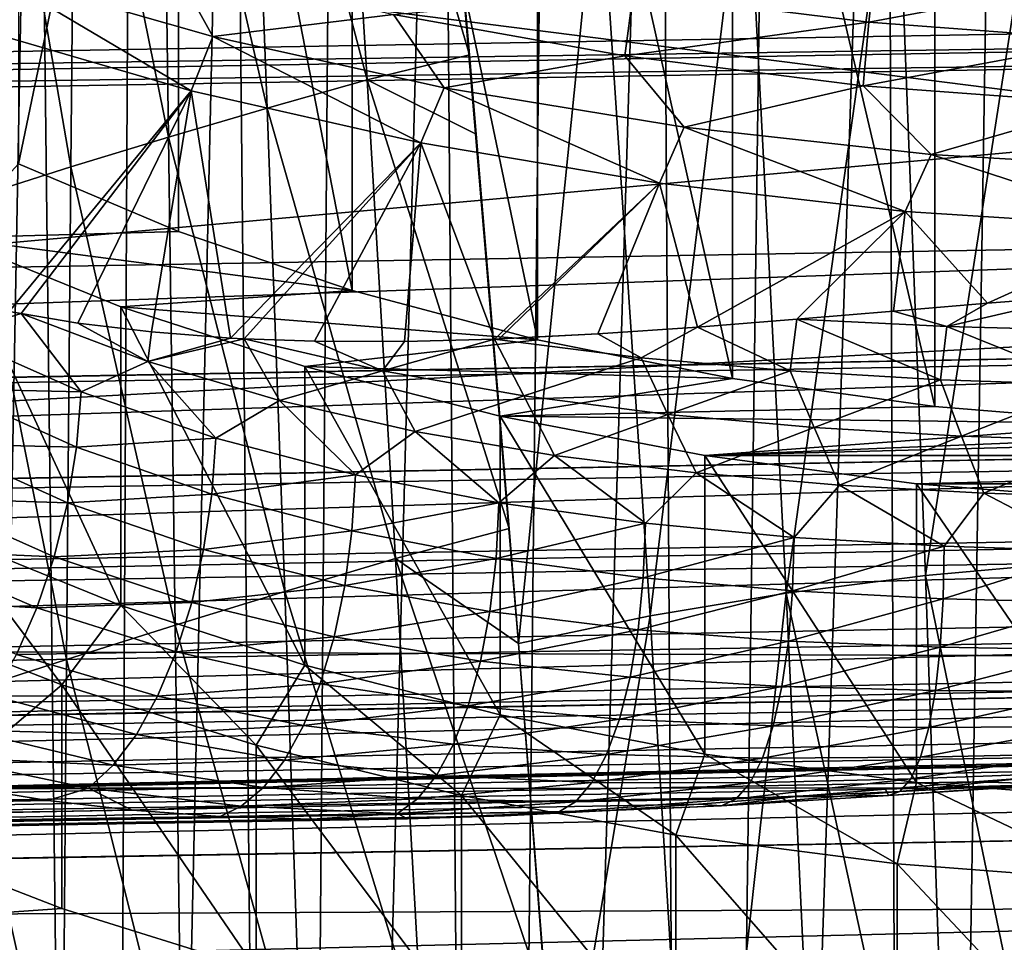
# Model space of a CAD drawing. Header units: metres. Extents: x -109 to 109, y -78 to 121.
# Tile 1006 of 1056: x 68.77 to 74.48, y -16.92 to -11.56. Entities that reach past the tile are written whole.
import ezdxf

# ---------------------------------------------------------------- set-up
doc = ezdxf.new("R2010")
doc.units = ezdxf.units.M
doc.layers.add('solid_508554_SW0001', color=7, linetype='CONTINUOUS')

msp = doc.modelspace()

# ---------------------------------------------------------------- linework, layer by layer
at = {"layer": 'solid_508554_SW0001'}
for points in [[(81.14859, -11.530108, -20.201883), (43.466999, -12.188044, -21.341459), (43.45417, -4.713041, -25.232952)], [(73.935181, -38.94323, 36.41711), (74.466881, -5.786892, 18.163504), (75.141487, -5.742486, 18.240417)], [(75.210526, -38.842232, 36.592045), (73.935181, -38.94323, 36.41711), (75.141487, -5.742486, 18.240417)], [(73.935181, -38.94323, 36.41711), (73.797852, -5.848891, 18.056118), (74.466881, -5.786892, 18.163504)], [(72.687935, -39.110329, 36.127686), (73.13623, -5.928312, 17.918556), (73.797852, -5.848891, 18.056118)], [(73.935181, -38.94323, 36.41711), (72.687935, -39.110329, 36.127686), (73.797852, -5.848891, 18.056118)], [(72.687935, -39.110329, 36.127686), (72.483826, -6.024938, 17.751198), (73.13623, -5.928312, 17.918556)], [(71.482452, -39.341702, 35.72694), (71.84243, -6.138503, 17.554497), (72.483826, -6.024938, 17.751198)], [(72.687935, -39.110329, 36.127686), (71.482452, -39.341702, 35.72694), (72.483826, -6.024938, 17.751198)], [(71.482452, -39.341702, 35.72694), (71.213799, -6.268696, 17.328995), (71.84243, -6.138503, 17.554497)], [(70.331947, -39.634808, 35.219269), (70.599655, -6.415161, 17.07531), (71.213799, -6.268696, 17.328995)], [(71.482452, -39.341702, 35.72694), (70.331947, -39.634808, 35.219269), (71.213799, -6.268696, 17.328995)], [(70.331947, -39.634808, 35.219269), (70.001694, -6.577496, 16.794138), (70.599655, -6.415161, 17.07531)], [(69.249023, -39.986439, 34.610226), (69.421532, -6.755256, 16.486248), (70.001694, -6.577496, 16.794138)], [(70.331947, -39.634808, 35.219269), (69.249023, -39.986439, 34.610226), (70.001694, -6.577496, 16.794138)], [(69.249023, -39.986439, 34.610226), (68.860779, -6.947954, 16.152485), (69.421532, -6.755256, 16.486248)], [(68.245537, -40.392738, 33.906487), (68.320961, -7.155062, 15.793764), (68.860779, -6.947954, 16.152485)], [(69.249023, -39.986439, 34.610226), (68.245537, -40.392738, 33.906487), (68.860779, -6.947954, 16.152485)], [(81.136711, -7.353207, -19.047707), (43.359283, -8.012815, -20.190182), (80.913338, -12.784966, -15.662599)], [(68.763382, -12.39757, -2.273221), (69.691734, -7.942103, -5.756125), (68.763329, -7.547801, -5.073175)], [(68.763382, -12.39757, -2.273221), (69.69178, -12.791862, -2.956156), (69.691734, -7.942103, -5.756125)], [(70.699982, -13.133654, -3.548155), (70.699959, -8.283905, -6.348145), (69.691734, -7.942103, -5.756125)], [(69.69178, -12.791862, -2.956156), (70.699982, -13.133654, -3.548155), (69.691734, -7.942103, -5.756125)], [(80.913338, -12.784966, -15.662599), (43.359283, -8.012815, -20.190182), (43.351486, -13.440811, -16.798553)], [(71.776176, -13.418939, -4.042284), (71.776192, -8.5692, -6.84229), (70.699959, -8.283905, -6.348145)], [(70.699982, -13.133654, -3.548155), (71.776176, -13.418939, -4.042284), (70.699959, -8.283905, -6.348145)], [(71.776176, -13.418939, -4.042284), (72.907768, -13.644377, -4.432755), (71.776192, -8.5692, -6.84229)], [(72.907768, -13.644377, -4.432755), (72.907806, -8.794642, -7.232767), (71.776192, -8.5692, -6.84229)], [(72.907768, -13.644377, -4.432755), (74.08149, -13.807324, -4.714987), (72.907806, -8.794642, -7.232767)], [(74.08149, -13.807324, -4.714987), (74.081543, -8.957588, -7.514997), (72.907806, -8.794642, -7.232767)], [(74.08149, -13.807324, -4.714987), (75.2836, -13.905867, -4.885667), (74.081543, -8.957588, -7.514997)], [(75.2836, -13.905867, -4.885667), (75.283638, -9.056127, -7.685671), (74.081543, -8.957588, -7.514997)], [(70.614326, -9.162116, 21.981625), (70.101189, -9.295074, 21.754152), (70.786674, -11.911595, 24.386028)], [(70.614326, -9.162116, 21.981625), (71.380798, -11.766015, 24.633595), (71.290436, -10.730756, 23.709742)], [(70.614326, -9.162116, 21.981625), (70.786674, -11.911595, 24.386028), (71.380798, -11.766015, 24.633595)], [(70.101189, -9.295074, 21.754152), (69.595108, -9.435019, 21.514), (70.207367, -12.074678, 24.111578)], [(70.101189, -9.295074, 21.754152), (70.207367, -12.074678, 24.111578), (70.786674, -11.911595, 24.386028)], [(69.595108, -9.435019, 21.514), (69.095543, -9.580263, 21.26338), (69.635132, -12.243553, 23.824112)], [(69.595108, -9.435019, 21.514), (69.635132, -12.243553, 23.824112), (70.207367, -12.074678, 24.111578)], [(69.095543, -9.580263, 21.26338), (68.603226, -9.731198, 21.002234), (69.068596, -12.415844, 23.527359)], [(69.095543, -9.580263, 21.26338), (69.068596, -12.415844, 23.527359), (69.635132, -12.243553, 23.824112)], [(68.603226, -9.731198, 21.002234), (68.508728, -12.592724, 23.221224), (69.068596, -12.415844, 23.527359)], [(74.025757, -14.787251, 28.318497), (74.731125, -10.25531, 24.534687), (73.854256, -10.32961, 24.405836)], [(74.025757, -14.787251, 28.318497), (74.8442, -14.714003, 28.445635), (74.731125, -10.25531, 24.534687)], [(73.219048, -14.889815, 28.140467), (73.854256, -10.32961, 24.405836), (72.986465, -10.43364, 24.225424)], [(73.219048, -14.889815, 28.140467), (74.025757, -14.787251, 28.318497), (73.854256, -10.32961, 24.405836)], [(72.429947, -15.021688, 27.91153), (72.986465, -10.43364, 24.225424), (72.130844, -10.567394, 23.993443)], [(72.429947, -15.021688, 27.91153), (73.219048, -14.889815, 28.140467), (72.986465, -10.43364, 24.225424)], [(71.664833, -15.182582, 27.631479), (72.130844, -10.567394, 23.993443), (71.290436, -10.730756, 23.709742)], [(71.664833, -15.182582, 27.631479), (72.429947, -15.021688, 27.91153), (72.130844, -10.567394, 23.993443)], [(71.610954, -14.514193, 27.051096), (71.290436, -10.730756, 23.709742), (71.380798, -11.766015, 24.633595)], [(71.610954, -14.514193, 27.051096), (71.664833, -15.182582, 27.631479), (71.290436, -10.730756, 23.709742)], [(69.892601, -11.658753, -8.35501), (68.618401, -11.295377, -7.725623), (69.651497, -11.226524, -8.313128)], [(69.892601, -11.658753, -8.35501), (69.651497, -11.226524, -8.313128), (70.940338, -11.531312, -8.841035)], [(73.697647, -11.576157, -9.584347), (72.330246, -11.404898, -9.287718), (73.738846, -11.208522, -9.557448)], [(73.697647, -11.576157, -9.584347), (73.738846, -11.208522, -9.557448), (75.112747, -11.310421, -9.733942)], [(68.618401, -11.295377, -7.725623), (69.766212, -11.973769, -8.174955), (68.501228, -11.6069, -7.53952)], [(69.892601, -11.658753, -8.35501), (69.766212, -11.973769, -8.174955), (68.618401, -11.295377, -7.725623)], [(75.092049, -11.679576, -9.763474), (73.697647, -11.576157, -9.584347), (75.112747, -11.310421, -9.733942)], [(72.330246, -11.404898, -9.287718), (72.282715, -11.771467, -9.256997), (70.940338, -11.531312, -8.841035)], [(73.697647, -11.576157, -9.584347), (72.282715, -11.771467, -9.256997), (72.330246, -11.404898, -9.287718)], [(81.143288, -11.633605, -20.145609), (43.466999, -12.188044, -21.341459), (81.14859, -11.530108, -20.201883)], [(71.233131, -11.956554, -8.870815), (69.892601, -11.658753, -8.35501), (70.940338, -11.531312, -8.841035)], [(71.233131, -11.956554, -8.870815), (70.940338, -11.531312, -8.841035), (72.282715, -11.771467, -9.256997)], [(73.697647, -11.576157, -9.584347), (73.66571, -11.944678, -9.557007), (72.282715, -11.771467, -9.256997)], [(75.092049, -11.679576, -9.763474), (73.66571, -11.944678, -9.557007), (73.697647, -11.576157, -9.584347)], [(81.143288, -11.633605, -20.145609), (43.467098, -12.291447, -21.285023), (43.466999, -12.188044, -21.341459)], [(81.143288, -11.633605, -20.145609), (81.137825, -11.734809, -20.085321), (43.467098, -12.291447, -21.285023)], [(68.501228, -11.6069, -7.53952), (69.766212, -11.973769, -8.174955), (68.710587, -13.254466, -6.947057)], [(69.892601, -11.658753, -8.35501), (71.097824, -12.27597, -8.698384), (69.766212, -11.973769, -8.174955)], [(71.233131, -11.956554, -8.870815), (71.097824, -12.27597, -8.698384), (69.892601, -11.658753, -8.35501)], [(75.092049, -11.679576, -9.763474), (75.075996, -12.049276, -9.738176), (73.66571, -11.944678, -9.557007)], [(81.137825, -11.734809, -20.085321), (43.463097, -15.135578, -19.510622), (43.467037, -12.392555, -21.224571)], [(81.08139, -13.107273, -19.229992), (43.463097, -15.135578, -19.510622), (81.137825, -11.734809, -20.085321)], [(43.467098, -12.291447, -21.285023), (81.137825, -11.734809, -20.085321), (43.467037, -12.392555, -21.224571)], [(70.786674, -11.911595, 24.386028), (71.420296, -12.225944, 25.041704), (71.380798, -11.766015, 24.633595)], [(71.420296, -12.225944, 25.041704), (71.610954, -14.514193, 27.051096), (71.380798, -11.766015, 24.633595)], [(72.626534, -12.185789, -9.267862), (71.233131, -11.956554, -8.870815), (72.282715, -11.771467, -9.256997)], [(72.626534, -12.185789, -9.267862), (72.282715, -11.771467, -9.256997), (73.66571, -11.944678, -9.557007)], [(70.786674, -11.911595, 24.386028), (70.207367, -12.074678, 24.111578), (70.951485, -14.688436, 26.763449)], [(70.786674, -11.911595, 24.386028), (71.610954, -14.514193, 27.051096), (71.420296, -12.225944, 25.041704)], [(70.786674, -11.911595, 24.386028), (70.951485, -14.688436, 26.763449), (71.610954, -14.514193, 27.051096)], [(69.766212, -11.973769, -8.174955), (68.778687, -13.267459, -6.986696), (68.710587, -13.254466, -6.947057)], [(69.766212, -11.973769, -8.174955), (69.10862, -13.321993, -7.174969), (68.778687, -13.267459, -6.986696)], [(69.766212, -11.973769, -8.174955), (69.535828, -13.373904, -7.409262), (69.10862, -13.321993, -7.174969)], [(69.766212, -11.973769, -8.174955), (69.99324, -13.409193, -7.648004), (69.535828, -13.373904, -7.409262)], [(69.766212, -11.973769, -8.174955), (71.097824, -12.27597, -8.698384), (69.99324, -13.409193, -7.648004)], [(71.233131, -11.956554, -8.870815), (72.483414, -12.510598, -9.104771), (71.097824, -12.27597, -8.698384)], [(72.626534, -12.185789, -9.267862), (72.483414, -12.510598, -9.104771), (71.233131, -11.956554, -8.870815)], [(74.058823, -12.344157, -9.542164), (72.626534, -12.185789, -9.267862), (73.66571, -11.944678, -9.557007)], [(74.058823, -12.344157, -9.542164), (73.66571, -11.944678, -9.557007), (75.075996, -12.049276, -9.738176)], [(75.515617, -12.430069, -9.690967), (74.058823, -12.344157, -9.542164), (75.075996, -12.049276, -9.738176)], [(70.207367, -12.074678, 24.111578), (69.635132, -12.243553, 23.824112), (70.309189, -14.880439, 26.445053)], [(70.207367, -12.074678, 24.111578), (70.309189, -14.880439, 26.445053), (70.951485, -14.688436, 26.763449)], [(72.626534, -12.185789, -9.267862), (73.908966, -12.675219, -9.389901), (72.483414, -12.510598, -9.104771)], [(74.058823, -12.344157, -9.542164), (73.908966, -12.675219, -9.389901), (72.626534, -12.185789, -9.267862)], [(69.635132, -12.243553, 23.824112), (69.068596, -12.415844, 23.527359), (69.673836, -15.076502, 26.113327)], [(69.635132, -12.243553, 23.824112), (69.673836, -15.076502, 26.113327), (70.309189, -14.880439, 26.445053)], [(71.097824, -12.27597, -8.698384), (70.074341, -13.413561, -7.688973), (69.99324, -13.409193, -7.648004)], [(71.097824, -12.27597, -8.698384), (70.481911, -13.427469, -7.88878), (70.074341, -13.413561, -7.688973)], [(71.097824, -12.27597, -8.698384), (71.003098, -13.428885, -8.128781), (70.481911, -13.427469, -7.88878)], [(71.097824, -12.27597, -8.698384), (71.525467, -13.415272, -8.35141), (71.003098, -13.428885, -8.128781)], [(71.097824, -12.27597, -8.698384), (72.483414, -12.510598, -9.104771), (71.525467, -13.415272, -8.35141)], [(74.058823, -12.344157, -9.542164), (75.359795, -12.768153, -9.550868), (73.908966, -12.675219, -9.389901)], [(75.515617, -12.430069, -9.690967), (75.359795, -12.768153, -9.550868), (74.058823, -12.344157, -9.542164)], [(68.370064, -12.82845, -3.019527), (69.69178, -12.791862, -2.956156), (68.763382, -12.39757, -2.273221)], [(69.068596, -12.415844, 23.527359), (68.508728, -12.592724, 23.221224), (69.043488, -15.274222, 25.773008)], [(69.068596, -12.415844, 23.527359), (69.043488, -15.274222, 25.773008), (69.673836, -15.076502, 26.113327)], [(72.483414, -12.510598, -9.104771), (71.553482, -13.414165, -8.362841), (71.525467, -13.415272, -8.35141)], [(72.483414, -12.510598, -9.104771), (72.124969, -13.385105, -8.584244), (71.553482, -13.414165, -8.362841)], [(72.483414, -12.510598, -9.104771), (72.704514, -13.345308, -8.785491), (72.124969, -13.385105, -8.584244)], [(72.483414, -12.510598, -9.104771), (73.908966, -12.675219, -9.389901), (72.704514, -13.345308, -8.785491)], [(68.508728, -12.592724, 23.221224), (68.419357, -15.475633, 25.424122), (69.043488, -15.274222, 25.773008)], [(73.908966, -12.675219, -9.389901), (73.280365, -13.299635, -8.961185), (72.704514, -13.345308, -8.785491)], [(73.908966, -12.675219, -9.389901), (73.840721, -13.25249, -9.10813), (73.280365, -13.299635, -8.961185)], [(73.908966, -12.675219, -9.389901), (74.385994, -13.206868, -9.227557), (73.840721, -13.25249, -9.10813)], [(73.908966, -12.675219, -9.389901), (75.359795, -12.768153, -9.550868), (74.385994, -13.206868, -9.227557)], [(43.348866, -14.098074, -16.332426), (80.913338, -12.784966, -15.662599), (43.351486, -13.440811, -16.798553)], [(43.348866, -14.098074, -16.332426), (80.910904, -13.413235, -15.219563), (80.913338, -12.784966, -15.662599)], [(68.370064, -12.82845, -3.019527), (70.699982, -13.133654, -3.548155), (69.69178, -12.791862, -2.956156)], [(75.359795, -12.768153, -9.550868), (74.910851, -13.165691, -9.319736), (74.385994, -13.206868, -9.227557)], [(68.370064, -12.82845, -3.019527), (69.358414, -13.228623, -3.712648), (70.699982, -13.133654, -3.548155)], [(69.358414, -14.960674, -2.712648), (69.358414, -13.228623, -3.712648), (68.370064, -12.82845, -3.019527)], [(68.370064, -14.5605, -2.019527), (69.358414, -14.960674, -2.712648), (68.370064, -12.82845, -3.019527)], [(81.08139, -13.107273, -19.229992), (81.024948, -14.479734, -18.374666), (43.463097, -15.135578, -19.510622)], [(69.358414, -13.228623, -3.712648), (71.776176, -13.418939, -4.042284), (70.699982, -13.133654, -3.548155)], [(74.15107, -13.342276, -9.129422), (74.385994, -13.206868, -9.227557), (74.910851, -13.165691, -9.319736)], [(75.027069, -13.366028, -9.253576), (74.15107, -13.342276, -9.129422), (74.910851, -13.165691, -9.319736)], [(69.358414, -13.228623, -3.712648), (70.424995, -13.574946, -4.312497), (71.776176, -13.418939, -4.042284)], [(70.424995, -15.306997, -3.312497), (70.424995, -13.574946, -4.312497), (69.358414, -13.228623, -3.712648)], [(69.358414, -14.960674, -2.712648), (70.424995, -15.306997, -3.312497), (69.358414, -13.228623, -3.712648)], [(74.15107, -13.342276, -9.129422), (73.280365, -13.299635, -8.961185), (73.840721, -13.25249, -9.10813)], [(74.15107, -13.342276, -9.129422), (73.840721, -13.25249, -9.10813), (74.385994, -13.206868, -9.227557)], [(68.382004, -13.390453, -6.675252), (68.710587, -13.254466, -6.947057), (68.778687, -13.267459, -6.986696)], [(69.127548, -13.721258, -7.061409), (68.382004, -13.390453, -6.675252), (68.778687, -13.267459, -6.986696)], [(69.51442, -13.545544, -7.329745), (68.778687, -13.267459, -6.986696), (69.10862, -13.321993, -7.174969)], [(69.127548, -13.721258, -7.061409), (68.778687, -13.267459, -6.986696), (69.51442, -13.545544, -7.329745)], [(73.240959, -13.600427, -8.839705), (72.704514, -13.345308, -8.785491), (73.280365, -13.299635, -8.961185)], [(74.113884, -13.651339, -9.02912), (73.240959, -13.600427, -8.839705), (73.280365, -13.299635, -8.961185)], [(74.113884, -13.651339, -9.02912), (73.280365, -13.299635, -8.961185), (74.15107, -13.342276, -9.129422)], [(69.51442, -13.545544, -7.329745), (69.10862, -13.321993, -7.174969), (69.535828, -13.373904, -7.409262)], [(72.376785, -13.523448, -8.61101), (72.124969, -13.385105, -8.584244), (72.704514, -13.345308, -8.785491)], [(73.240959, -13.600427, -8.839705), (72.376785, -13.523448, -8.61101), (72.704514, -13.345308, -8.785491)], [(74.991219, -13.680892, -9.170698), (74.113884, -13.651339, -9.02912), (74.15107, -13.342276, -9.129422)], [(74.991219, -13.680892, -9.170698), (74.15107, -13.342276, -9.129422), (75.027069, -13.366028, -9.253576)], [(43.34882, -14.105069, -16.326817), (80.910591, -13.459215, -15.182823), (80.910904, -13.413235, -15.219563)], [(43.348866, -14.098074, -16.332426), (43.34882, -14.105069, -16.326817), (80.910904, -13.413235, -15.219563)], [(68.351036, -13.705009, -6.594416), (68.382004, -13.390453, -6.675252), (69.127548, -13.721258, -7.061409)], [(69.51442, -13.545544, -7.329745), (69.535828, -13.373904, -7.409262), (69.99324, -13.409193, -7.648004)], [(69.51442, -13.545544, -7.329745), (69.99324, -13.409193, -7.648004), (70.074341, -13.413561, -7.688973)], [(70.278351, -13.772305, -7.671565), (69.51442, -13.545544, -7.329745), (70.074341, -13.413561, -7.688973)], [(70.875137, -13.600001, -8.00347), (70.074341, -13.413561, -7.688973), (70.481911, -13.427469, -7.88878)], [(70.278351, -13.772305, -7.671565), (70.074341, -13.413561, -7.688973), (70.875137, -13.600001, -8.00347)], [(70.424995, -13.574946, -4.312497), (72.907768, -13.644377, -4.432755), (71.776176, -13.418939, -4.042284)], [(70.875137, -13.600001, -8.00347), (71.003098, -13.428885, -8.128781), (71.525467, -13.415272, -8.35141)], [(71.695297, -13.744466, -8.301316), (70.875137, -13.600001, -8.00347), (71.525467, -13.415272, -8.35141)], [(72.124969, -13.385105, -8.584244), (71.525467, -13.415272, -8.35141), (71.553482, -13.414165, -8.362841)], [(72.376785, -13.523448, -8.61101), (71.525467, -13.415272, -8.35141), (72.124969, -13.385105, -8.584244)], [(71.695297, -13.744466, -8.301316), (71.525467, -13.415272, -8.35141), (72.376785, -13.523448, -8.61101)], [(43.342907, -14.703403, -15.785936), (80.905457, -13.992876, -14.704932), (80.910591, -13.459215, -15.182823)], [(43.34882, -14.105069, -16.326817), (43.342907, -14.703403, -15.785936), (80.910591, -13.459215, -15.182823)], [(70.875137, -13.600001, -8.00347), (70.481911, -13.427469, -7.88878), (71.003098, -13.428885, -8.128781)], [(72.53167, -13.852198, -8.574514), (71.695297, -13.744466, -8.301316), (72.376785, -13.523448, -8.61101)], [(72.53167, -13.852198, -8.574514), (72.376785, -13.523448, -8.61101), (73.240959, -13.600427, -8.839705)], [(69.908775, -13.990671, -7.450727), (69.127548, -13.721258, -7.061409), (69.51442, -13.545544, -7.329745)], [(69.908775, -13.990671, -7.450727), (69.51442, -13.545544, -7.329745), (70.278351, -13.772305, -7.671565)], [(70.424995, -13.574946, -4.312497), (71.558113, -13.863623, -4.812499), (72.907768, -13.644377, -4.432755)], [(71.558113, -15.595674, -3.812499), (71.558113, -13.863623, -4.812499), (70.424995, -13.574946, -4.312497)], [(70.424995, -15.306997, -3.312497), (71.558113, -15.595674, -3.812499), (70.424995, -13.574946, -4.312497)], [(71.066345, -13.952312, -8.003502), (70.278351, -13.772305, -7.671565), (70.875137, -13.600001, -8.00347)], [(71.066345, -13.952312, -8.003502), (70.875137, -13.600001, -8.00347), (71.695297, -13.744466, -8.301316)], [(71.558113, -13.863623, -4.812499), (74.08149, -13.807324, -4.714987), (72.907768, -13.644377, -4.432755)], [(73.379715, -13.928498, -8.814275), (72.53167, -13.852198, -8.574514), (73.240959, -13.600427, -8.839705)], [(73.379715, -13.928498, -8.814275), (73.240959, -13.600427, -8.839705), (74.113884, -13.651339, -9.02912)], [(74.234955, -13.978616, -9.011909), (73.379715, -13.928498, -8.814275), (74.113884, -13.651339, -9.02912)], [(74.234955, -13.978616, -9.011909), (74.113884, -13.651339, -9.02912), (74.991219, -13.680892, -9.170698)], [(68.292053, -14.023882, -6.558624), (68.351036, -13.705009, -6.594416), (69.100494, -14.04336, -7.017112)], [(69.100494, -14.04336, -7.017112), (68.351036, -13.705009, -6.594416), (69.127548, -13.721258, -7.061409)], [(75.09314, -14.00743, -9.158646), (74.234955, -13.978616, -9.011909), (74.991219, -13.680892, -9.170698)], [(69.100494, -14.04336, -7.017112), (69.127548, -13.721258, -7.061409), (69.908775, -13.990671, -7.450727)], [(71.873451, -14.090528, -8.316307), (71.066345, -13.952312, -8.003502), (71.695297, -13.744466, -8.301316)], [(71.873451, -14.090528, -8.316307), (71.695297, -13.744466, -8.301316), (72.53167, -13.852198, -8.574514)], [(70.718704, -14.203638, -7.832392), (69.908775, -13.990671, -7.450727), (70.278351, -13.772305, -7.671565)], [(70.718704, -14.203638, -7.832392), (70.278351, -13.772305, -7.671565), (71.066345, -13.952312, -8.003502)], [(71.558113, -13.863623, -4.812499), (75.2836, -13.905867, -4.885667), (74.08149, -13.807324, -4.714987)], [(71.558113, -13.863623, -4.812499), (72.745361, -14.091497, -5.20719), (75.2836, -13.905867, -4.885667)], [(72.745361, -15.823548, -4.20719), (72.745361, -14.091497, -5.20719), (71.558113, -13.863623, -4.812499)], [(71.558113, -15.595674, -3.812499), (72.745361, -15.823548, -4.20719), (71.558113, -13.863623, -4.812499)], [(72.695068, -14.192319, -8.601426), (71.873451, -14.090528, -8.316307), (72.53167, -13.852198, -8.574514)], [(72.695068, -14.192319, -8.601426), (72.53167, -13.852198, -8.574514), (73.379715, -13.928498, -8.814275)], [(72.745361, -14.091497, -5.20719), (81.441887, -13.863623, -4.812499), (76.5, -13.938844, -4.942786)], [(72.745361, -14.091497, -5.20719), (80.254639, -14.091497, -5.20719), (81.441887, -13.863623, -4.812499)], [(73.526848, -14.263238, -8.850089), (72.695068, -14.192319, -8.601426), (73.379715, -13.928498, -8.814275)], [(72.745361, -14.091497, -5.20719), (76.5, -13.938844, -4.942786), (75.2836, -13.905867, -4.885667)], [(73.526848, -14.263238, -8.850089), (73.379715, -13.928498, -8.814275), (74.234955, -13.978616, -9.011909)], [(43.342831, -14.709117, -15.780123), (80.904411, -14.072949, -14.624041), (80.905457, -13.992876, -14.704932)], [(43.342907, -14.703403, -15.785936), (43.342831, -14.709117, -15.780123), (80.905457, -13.992876, -14.704932)], [(69.885361, -14.315938, -7.440723), (69.100494, -14.04336, -7.017112), (69.908775, -13.990671, -7.450727)], [(69.885361, -14.315938, -7.440723), (69.908775, -13.990671, -7.450727), (70.718704, -14.203638, -7.832392)], [(71.551498, -14.366097, -8.195174), (70.718704, -14.203638, -7.832392), (71.066345, -13.952312, -8.003502)], [(71.551498, -14.366097, -8.195174), (71.066345, -13.952312, -8.003502), (71.873451, -14.090528, -8.316307)], [(74.364502, -14.308747, -9.053625), (73.526848, -14.263238, -8.850089), (74.234955, -13.978616, -9.011909)], [(74.364502, -14.308747, -9.053625), (74.234955, -13.978616, -9.011909), (75.09314, -14.00743, -9.158646)], [(68.206619, -14.338587, -6.568831), (68.292053, -14.023882, -6.558624), (69.047714, -14.365312, -7.019405)], [(69.047714, -14.365312, -7.019405), (68.292053, -14.023882, -6.558624), (69.100494, -14.04336, -7.017112)], [(69.047714, -14.365312, -7.019405), (69.100494, -14.04336, -7.017112), (69.885361, -14.315938, -7.440723)], [(75.204018, -14.333937, -9.203238), (74.364502, -14.308747, -9.053625), (75.09314, -14.00743, -9.158646)], [(43.33371, -15.240043, -15.171898), (80.897079, -14.511147, -14.128591), (80.904411, -14.072949, -14.624041)], [(43.342831, -14.709117, -15.780123), (43.33371, -15.240043, -15.171898), (80.904411, -14.072949, -14.624041)], [(72.401833, -14.484637, -8.528905), (71.551498, -14.366097, -8.195174), (71.873451, -14.090528, -8.316307)], [(72.401833, -14.484637, -8.528905), (71.873451, -14.090528, -8.316307), (72.695068, -14.192319, -8.601426)], [(72.745361, -14.091497, -5.20719), (73.97377, -14.256079, -5.492252), (80.254639, -14.091497, -5.20719)], [(73.97377, -15.98813, -4.492252), (73.97377, -14.256079, -5.492252), (72.745361, -14.091497, -5.20719)], [(72.745361, -15.823548, -4.20719), (73.97377, -15.98813, -4.492252), (72.745361, -14.091497, -5.20719)], [(73.97377, -14.256079, -5.492252), (79.02623, -14.256079, -5.492252), (80.254639, -14.091497, -5.20719)], [(70.698769, -14.528556, -7.854091), (69.885361, -14.315938, -7.440723), (70.718704, -14.203638, -7.832392)], [(70.698769, -14.528556, -7.854091), (70.718704, -14.203638, -7.832392), (71.551498, -14.366097, -8.195174)], [(73.264755, -14.566132, -8.823409), (72.401833, -14.484637, -8.528905), (72.695068, -14.192319, -8.601426)], [(73.264755, -14.566132, -8.823409), (72.695068, -14.192319, -8.601426), (73.526848, -14.263238, -8.850089)], [(74.135422, -14.617534, -9.068433), (73.264755, -14.566132, -8.823409), (73.526848, -14.263238, -8.850089)], [(74.135422, -14.617534, -9.068433), (73.526848, -14.263238, -8.850089), (74.364502, -14.308747, -9.053625)], [(73.97377, -14.256079, -5.492252), (75.229897, -14.355559, -5.664559), (79.02623, -14.256079, -5.492252)], [(75.229897, -16.08761, -4.664559), (75.229897, -14.355559, -5.664559), (73.97377, -14.256079, -5.492252)], [(73.97377, -15.98813, -4.492252), (75.229897, -16.08761, -4.664559), (73.97377, -14.256079, -5.492252)], [(68.097023, -14.640747, -6.624764), (68.206619, -14.338587, -6.568831), (68.970612, -14.678548, -7.068229)], [(68.970612, -14.678548, -7.068229), (68.206619, -14.338587, -6.568831), (69.047714, -14.365312, -7.019405)], [(69.838387, -14.636617, -7.478222), (69.047714, -14.365312, -7.019405), (69.885361, -14.315938, -7.440723)], [(69.838387, -14.636617, -7.478222), (69.885361, -14.315938, -7.440723), (70.698769, -14.528556, -7.854091)], [(75.009178, -14.645477, -9.253608), (74.135422, -14.617534, -9.068433), (74.364502, -14.308747, -9.053625)], [(75.009178, -14.645477, -9.253608), (74.364502, -14.308747, -9.053625), (75.204018, -14.333937, -9.203238)], [(68.970612, -14.678548, -7.068229), (69.047714, -14.365312, -7.019405), (69.838387, -14.636617, -7.478222)], [(71.53495, -14.687987, -8.245678), (70.698769, -14.528556, -7.854091), (71.551498, -14.366097, -8.195174)], [(71.53495, -14.687987, -8.245678), (71.551498, -14.366097, -8.195174), (72.401833, -14.484637, -8.528905)], [(81.022148, -15.276046, -17.822304), (43.463097, -15.135578, -19.510622), (81.024948, -14.479734, -18.374666)], [(72.38871, -14.801612, -8.605027), (71.53495, -14.687987, -8.245678), (72.401833, -14.484637, -8.528905)], [(72.38871, -14.801612, -8.605027), (72.401833, -14.484637, -8.528905), (73.264755, -14.566132, -8.823409)], [(43.33371, -15.240043, -15.171898), (80.894867, -14.615523, -13.995196), (80.897079, -14.511147, -14.128591)], [(67.967003, -15.015755, -2.80805), (69.01638, -15.421894, -3.511504), (68.370064, -14.5605, -2.019527)], [(69.01638, -15.421894, -3.511504), (69.358414, -14.960674, -2.712648), (68.370064, -14.5605, -2.019527)], [(70.657379, -14.844602, -7.923682), (69.838387, -14.636617, -7.478222), (70.698769, -14.528556, -7.854091)], [(70.657379, -14.844602, -7.923682), (70.698769, -14.528556, -7.854091), (71.53495, -14.687987, -8.245678)], [(70.951485, -14.688436, 26.763449), (71.664833, -15.182582, 27.631479), (71.610954, -14.514193, 27.051096)], [(73.255219, -14.877082, -8.921686), (72.38871, -14.801612, -8.605027), (73.264755, -14.566132, -8.823409)], [(73.255219, -14.877082, -8.921686), (73.264755, -14.566132, -8.823409), (74.135422, -14.617534, -9.068433)], [(43.321396, -15.700497, -14.498889), (80.885872, -14.961388, -13.498011), (80.894867, -14.615523, -13.995196)], [(43.33371, -15.240043, -15.171898), (43.321396, -15.700497, -14.498889), (80.894867, -14.615523, -13.995196)], [(74.129738, -14.922178, -9.185039), (73.255219, -14.877082, -8.921686), (74.135422, -14.617534, -9.068433)], [(74.129738, -14.922178, -9.185039), (74.135422, -14.617534, -9.068433), (75.009178, -14.645477, -9.253608)], [(67.966164, -14.922324, -6.724935), (68.097023, -14.640747, -6.624764), (68.871239, -14.97473, -7.162283)], [(68.871239, -14.97473, -7.162283), (68.097023, -14.640747, -6.624764), (68.970612, -14.678548, -7.068229)], [(68.871239, -14.97473, -7.162283), (68.970612, -14.678548, -7.068229), (69.769089, -14.944173, -7.562224)], [(69.769089, -14.944173, -7.562224), (68.970612, -14.678548, -7.068229), (69.838387, -14.636617, -7.478222)], [(69.769089, -14.944173, -7.562224), (69.838387, -14.636617, -7.478222), (70.657379, -14.844602, -7.923682)], [(75.007706, -14.944418, -9.384276), (74.129738, -14.922178, -9.185039), (75.009178, -14.645477, -9.253608)], [(70.951485, -14.688436, 26.763449), (70.309189, -14.880439, 26.445053), (71.108826, -17.490944, 29.113243)], [(71.499107, -14.996973, -8.344073), (70.657379, -14.844602, -7.923682), (71.53495, -14.687987, -8.245678)], [(70.951485, -14.688436, 26.763449), (71.829399, -17.288565, 29.441122), (71.664833, -15.182582, 27.631479)], [(70.951485, -14.688436, 26.763449), (71.108826, -17.490944, 29.113243), (71.829399, -17.288565, 29.441122)], [(71.499107, -14.996973, -8.344073), (71.53495, -14.687987, -8.245678), (72.38871, -14.801612, -8.605027)], [(74.947983, -19.240402, 32.284962), (74.8442, -14.714003, 28.445635), (74.025757, -14.787251, 28.318497)], [(74.183167, -19.312687, 32.159389), (74.025757, -14.787251, 28.318497), (73.219048, -14.889815, 28.140467)], [(74.183167, -19.312687, 32.159389), (74.947983, -19.240402, 32.284962), (74.025757, -14.787251, 28.318497)], [(70.595642, -15.143364, -8.039311), (69.769089, -14.944173, -7.562224), (70.657379, -14.844602, -7.923682)], [(70.595642, -15.143364, -8.039311), (70.657379, -14.844602, -7.923682), (71.499107, -14.996973, -8.344073)], [(72.358589, -15.101978, -8.728769), (71.499107, -14.996973, -8.344073), (72.38871, -14.801612, -8.605027)], [(72.358589, -15.101978, -8.728769), (72.38871, -14.801612, -8.605027), (73.255219, -14.877082, -8.921686)], [(70.309189, -14.880439, 26.445053), (69.673836, -15.076502, 26.113327), (70.406631, -17.710056, 28.753578)], [(70.309189, -14.880439, 26.445053), (70.406631, -17.710056, 28.753578), (71.108826, -17.490944, 29.113243)], [(73.231224, -15.168119, -9.067157), (72.358589, -15.101978, -8.728769), (73.255219, -14.877082, -8.921686)], [(72.704567, -19.544064, 31.757383), (73.219048, -14.889815, 28.140467), (72.429947, -15.021688, 27.91153)], [(72.704567, -19.544064, 31.757383), (73.432541, -19.413912, 31.983536), (73.219048, -14.889815, 28.140467)], [(73.432541, -19.413912, 31.983536), (74.183167, -19.312687, 32.159389), (73.219048, -14.889815, 28.140467)], [(73.231224, -15.168119, -9.067157), (73.255219, -14.877082, -8.921686), (74.129738, -14.922178, -9.185039)], [(43.321396, -15.700497, -14.498889), (80.882103, -15.078529, -13.305916), (80.885872, -14.961388, -13.498011)], [(68.752235, -15.24598, -7.299067), (67.966164, -14.922324, -6.724935), (68.871239, -14.97473, -7.162283)], [(69.679314, -15.230425, -7.690495), (68.871239, -14.97473, -7.162283), (69.769089, -14.944173, -7.562224)], [(69.01638, -15.421894, -3.511504), (70.142555, -15.772868, -4.119408), (69.358414, -14.960674, -2.712648)], [(70.142555, -15.772868, -4.119408), (70.424995, -15.306997, -3.312497), (69.358414, -14.960674, -2.712648)], [(69.679314, -15.230425, -7.690495), (69.769089, -14.944173, -7.562224), (70.595642, -15.143364, -8.039311)], [(74.11248, -15.204082, -9.348354), (73.231224, -15.168119, -9.067157), (74.129738, -14.922178, -9.185039)], [(74.11248, -15.204082, -9.348354), (74.129738, -14.922178, -9.185039), (75.007706, -14.944418, -9.384276)], [(74.997971, -15.218363, -9.561197), (74.11248, -15.204082, -9.348354), (75.007706, -14.944418, -9.384276)], [(67.967003, -15.015755, -2.80805), (67.967072, -16.314819, -2.058096), (69.01638, -15.421894, -3.511504)], [(68.752235, -15.24598, -7.299067), (68.871239, -14.97473, -7.162283), (69.679314, -15.230425, -7.690495)], [(71.444916, -15.284831, -8.487742), (70.595642, -15.143364, -8.039311), (71.499107, -14.996973, -8.344073)], [(71.444916, -15.284831, -8.487742), (71.499107, -14.996973, -8.344073), (72.358589, -15.101978, -8.728769)], [(71.897995, -18.197075, 30.212971), (72.429947, -15.021688, 27.91153), (71.664833, -15.182582, 27.631479)], [(71.897995, -18.197075, 30.212971), (72.704567, -19.544064, 31.757383), (72.429947, -15.021688, 27.91153)], [(43.306141, -16.078331, -13.776312), (80.871971, -15.338138, -12.820874), (80.882103, -15.078529, -13.305916)], [(43.321396, -15.700497, -14.498889), (43.306141, -16.078331, -13.776312), (80.882103, -15.078529, -13.305916)], [(69.673836, -15.076502, 26.113327), (69.043488, -15.274222, 25.773008), (69.711136, -17.931398, 28.38044)], [(69.673836, -15.076502, 26.113327), (69.711136, -17.931398, 28.38044), (70.406631, -17.710056, 28.753578)], [(43.459698, -16.030773, -18.88142), (43.463097, -15.135578, -19.510622), (81.022148, -15.276046, -17.822304)], [(72.312263, -15.377745, -8.896838), (71.444916, -15.284831, -8.487742), (72.358589, -15.101978, -8.728769)], [(72.312263, -15.377745, -8.896838), (72.358589, -15.101978, -8.728769), (73.231224, -15.168119, -9.067157)], [(70.515205, -15.416893, -8.197905), (69.679314, -15.230425, -7.690495), (70.595642, -15.143364, -8.039311)], [(70.515205, -15.416893, -8.197905), (70.595642, -15.143364, -8.039311), (71.444916, -15.284831, -8.487742)], [(71.897995, -18.197075, 30.212971), (71.664833, -15.182582, 27.631479), (71.829399, -17.288565, 29.441122)], [(73.193413, -15.4315, -9.255948), (72.312263, -15.377745, -8.896838), (73.231224, -15.168119, -9.067157)], [(73.193413, -15.4315, -9.255948), (73.231224, -15.168119, -9.067157), (74.11248, -15.204082, -9.348354)], [(68.616776, -15.485079, -7.474937), (68.752235, -15.24598, -7.299067), (69.571457, -15.487753, -7.859621)], [(69.571457, -15.487753, -7.859621), (68.752235, -15.24598, -7.299067), (69.679314, -15.230425, -7.690495)], [(69.571457, -15.487753, -7.859621), (69.679314, -15.230425, -7.690495), (70.515205, -15.416893, -8.197905)], [(74.084122, -15.455744, -9.554033), (73.193413, -15.4315, -9.255948), (74.11248, -15.204082, -9.348354)], [(74.084122, -15.455744, -9.554033), (74.11248, -15.204082, -9.348354), (74.997971, -15.218363, -9.561197)], [(74.98024, -15.460022, -9.779663), (74.084122, -15.455744, -9.554033), (74.997971, -15.218363, -9.561197)], [(43.459698, -16.030773, -18.88142), (81.022148, -15.276046, -17.822304), (81.021484, -15.385419, -17.737196)], [(69.043488, -15.274222, 25.773008), (68.419357, -15.475633, 25.424122), (69.020142, -18.152971, 27.999062)], [(69.043488, -15.274222, 25.773008), (69.020142, -18.152971, 27.999062), (69.711136, -17.931398, 28.38044)], [(70.142555, -15.772868, -4.119408), (71.333946, -16.065067, -4.625513), (70.424995, -15.306997, -3.312497)], [(71.333946, -16.065067, -4.625513), (71.558113, -15.595674, -3.812499), (70.424995, -15.306997, -3.312497)], [(71.373833, -15.543902, -8.672862), (70.515205, -15.416893, -8.197905), (71.444916, -15.284831, -8.487742)], [(71.373833, -15.543902, -8.672862), (71.444916, -15.284831, -8.487742), (72.312263, -15.377745, -8.896838)], [(43.306141, -16.078331, -13.776312), (80.866287, -15.455853, -12.564977), (80.871971, -15.338138, -12.820874)], [(43.459633, -16.041216, -18.87319), (81.021484, -15.385419, -17.737196), (81.016121, -16.016554, -17.195492)], [(43.459633, -16.041216, -18.87319), (43.459698, -16.030773, -18.88142), (81.021484, -15.385419, -17.737196)], [(69.01638, -15.421894, -3.511504), (67.967072, -16.314819, -2.058096), (69.016418, -16.720942, -2.76152)], [(69.01638, -15.421894, -3.511504), (69.016418, -16.720942, -2.76152), (70.14254, -17.071899, -3.369396)], [(69.01638, -15.421894, -3.511504), (70.14254, -17.071899, -3.369396), (70.142555, -15.772868, -4.119408)], [(70.418198, -15.657909, -8.395239), (69.571457, -15.487753, -7.859621), (70.515205, -15.416893, -8.197905)], [(70.418198, -15.657909, -8.395239), (70.515205, -15.416893, -8.197905), (71.373833, -15.543902, -8.672862)], [(72.250977, -15.621573, -9.104761), (71.373833, -15.543902, -8.672862), (72.312263, -15.377745, -8.896838)], [(72.250977, -15.621573, -9.104761), (72.312263, -15.377745, -8.896838), (73.193413, -15.4315, -9.255948)], [(43.288155, -16.368269, -13.01426), (80.855553, -15.636668, -12.105543), (80.866287, -15.455853, -12.564977)], [(43.306141, -16.078331, -13.776312), (43.288155, -16.368269, -13.01426), (80.866287, -15.455853, -12.564977)], [(68.419357, -15.475633, 25.424122), (68.335022, -18.377563, 27.60968), (69.020142, -18.152971, 27.999062)], [(73.142792, -15.660216, -9.483037), (72.250977, -15.621573, -9.104761), (73.193413, -15.4315, -9.255948)], [(73.142792, -15.660216, -9.483037), (73.193413, -15.4315, -9.255948), (74.084122, -15.455744, -9.554033)], [(74.045403, -15.670465, -9.796603), (73.142792, -15.660216, -9.483037), (74.084122, -15.455744, -9.554033)], [(74.045403, -15.670465, -9.796603), (74.084122, -15.455744, -9.554033), (74.98024, -15.460022, -9.779663)], [(74.954987, -15.662965, -10.033861), (74.045403, -15.670465, -9.796603), (74.98024, -15.460022, -9.779663)], [(68.468468, -15.685663, -7.685217), (68.616776, -15.485079, -7.474937), (69.448387, -15.709311, -8.065102)], [(69.448387, -15.709311, -8.065102), (68.616776, -15.485079, -7.474937), (69.571457, -15.487753, -7.859621)], [(69.448387, -15.709311, -8.065102), (69.571457, -15.487753, -7.859621), (70.418198, -15.657909, -8.395239)], [(71.287743, -15.767292, -8.894506), (70.418198, -15.657909, -8.395239), (71.373833, -15.543902, -8.672862)], [(71.287743, -15.767292, -8.894506), (71.373833, -15.543902, -8.672862), (72.250977, -15.621573, -9.104761)], [(71.333946, -16.065067, -4.625513), (72.578293, -16.295496, -5.024628), (71.558113, -15.595674, -3.812499)], [(72.578293, -16.295496, -5.024628), (72.745361, -15.823548, -4.20719), (71.558113, -15.595674, -3.812499)], [(43.288155, -16.368269, -13.01426), (80.847649, -15.741424, -11.783643), (80.855553, -15.636668, -12.105543)], [(72.176361, -15.826974, -9.347006), (71.287743, -15.767292, -8.894506), (72.250977, -15.621573, -9.104761)], [(72.176361, -15.826974, -9.347006), (72.250977, -15.621573, -9.104761), (73.142792, -15.660216, -9.483037)], [(68.311241, -15.842396, -7.924309), (68.468468, -15.685663, -7.685217), (69.313377, -15.889203, -8.301469)], [(69.313377, -15.889203, -8.301469), (68.468468, -15.685663, -7.685217), (69.448387, -15.709311, -8.065102)], [(69.313377, -15.889203, -8.301469), (69.448387, -15.709311, -8.065102), (70.307205, -15.860002, -8.626065)], [(70.307205, -15.860002, -8.626065), (69.448387, -15.709311, -8.065102), (70.418198, -15.657909, -8.395239)], [(70.307205, -15.860002, -8.626065), (70.418198, -15.657909, -8.395239), (71.287743, -15.767292, -8.894506)], [(73.080704, -15.84818, -9.742381), (72.176361, -15.826974, -9.347006), (73.142792, -15.660216, -9.483037)], [(73.080704, -15.84818, -9.742381), (73.142792, -15.660216, -9.483037), (74.045403, -15.670465, -9.796603)], [(73.99736, -15.842534, -10.069609), (73.080704, -15.84818, -9.742381), (74.045403, -15.670465, -9.796603)], [(73.99736, -15.842534, -10.069609), (74.045403, -15.670465, -9.796603), (74.954987, -15.662965, -10.033861)], [(74.922874, -15.821791, -10.317025), (73.99736, -15.842534, -10.069609), (74.954987, -15.662965, -10.033861)], [(43.267696, -16.566259, -12.22338), (77.114777, -15.831905, -11.809486), (80.847649, -15.741424, -11.783643)], [(43.288155, -16.368269, -13.01426), (43.267696, -16.566259, -12.22338), (80.847649, -15.741424, -11.783643)], [(71.188927, -15.949057, -9.146776), (70.307205, -15.860002, -8.626065), (71.287743, -15.767292, -8.894506)], [(71.188927, -15.949057, -9.146776), (71.287743, -15.767292, -8.894506), (72.176361, -15.826974, -9.347006)], [(70.142555, -15.772868, -4.119408), (70.14254, -17.071899, -3.369396), (71.333893, -17.364096, -3.875494)], [(70.142555, -15.772868, -4.119408), (71.333893, -17.364096, -3.875494), (71.333946, -16.065067, -4.625513)], [(72.578293, -16.295496, -5.024628), (73.862885, -16.461803, -5.31268), (72.745361, -15.823548, -4.20719)], [(73.862885, -16.461803, -5.31268), (73.97377, -15.98813, -4.492252), (72.745361, -15.823548, -4.20719)], [(73.941277, -15.96737, -10.365786), (73.99736, -15.842534, -10.069609), (74.922874, -15.821791, -10.317025)], [(74.884758, -15.932275, -10.621622), (73.941277, -15.96737, -10.365786), (74.922874, -15.821791, -10.317025)], [(43.267696, -16.566259, -12.22338), (76.222168, -15.859835, -11.792397), (77.114777, -15.831905, -11.809486)], [(43.267696, -16.566259, -12.22338), (75.297302, -15.911695, -11.685924), (76.222168, -15.859835, -11.792397)], [(69.170013, -16.022642, -8.562434), (68.467262, -16.017609, -8.430702), (68.311241, -15.842396, -7.924309)], [(69.170013, -16.022642, -8.562434), (68.311241, -15.842396, -7.924309), (69.313377, -15.889203, -8.301469)], [(70.185188, -16.01779, -8.884241), (69.313377, -15.889203, -8.301469), (70.307205, -15.860002, -8.626065)], [(70.185188, -16.01779, -8.884241), (70.307205, -15.860002, -8.626065), (71.188927, -15.949057, -9.146776)], [(72.090385, -15.988483, -9.617126), (71.188927, -15.949057, -9.146776), (72.176361, -15.826974, -9.347006)], [(72.090385, -15.988483, -9.617126), (72.176361, -15.826974, -9.347006), (73.080704, -15.84818, -9.742381)], [(73.008812, -15.990391, -10.027079), (72.090385, -15.988483, -9.617126), (73.080704, -15.84818, -9.742381)], [(73.008812, -15.990391, -10.027079), (73.080704, -15.84818, -9.742381), (73.99736, -15.842534, -10.069609)], [(73.941277, -15.96737, -10.365786), (73.008812, -15.990391, -10.027079), (73.99736, -15.842534, -10.069609)], [(43.267696, -16.566259, -12.22338), (74.312996, -15.985114, -11.477476), (75.297302, -15.911695, -11.685924)], [(69.170013, -16.022642, -8.562434), (69.313377, -15.889203, -8.301469), (70.185188, -16.01779, -8.884241)], [(73.878639, -16.041653, -10.677253), (73.941277, -15.96737, -10.365786), (74.884758, -15.932275, -10.621622)], [(74.841667, -15.991475, -10.939546), (73.878639, -16.041653, -10.677253), (74.884758, -15.932275, -10.621622)], [(74.794731, -15.997817, -11.262337), (75.297302, -15.911695, -11.685924), (74.312996, -15.985114, -11.477476)], [(43.267696, -16.566259, -12.22338), (73.79393, -16.027777, -11.329074), (74.312996, -15.985114, -11.477476)], [(71.080032, -16.084358, -9.42296), (70.185188, -16.01779, -8.884241), (71.188927, -15.949057, -9.146776)], [(71.080032, -16.084358, -9.42296), (71.188927, -15.949057, -9.146776), (72.090385, -15.988483, -9.617126)], [(71.995354, -16.101801, -9.907933), (71.080032, -16.084358, -9.42296), (72.090385, -15.988483, -9.617126)], [(71.995354, -16.101801, -9.907933), (72.090385, -15.988483, -9.617126), (73.008812, -15.990391, -10.027079)], [(72.929016, -16.083063, -10.329554), (71.995354, -16.101801, -9.907933), (73.008812, -15.990391, -10.027079)], [(72.929016, -16.083063, -10.329554), (73.008812, -15.990391, -10.027079), (73.941277, -15.96737, -10.365786)], [(73.878639, -16.041653, -10.677253), (72.929016, -16.083063, -10.329554), (73.941277, -15.96737, -10.365786)], [(74.794731, -15.997817, -11.262337), (74.312996, -15.985114, -11.477476), (73.79393, -16.027777, -11.329074)], [(73.811119, -16.063406, -10.995721), (73.878639, -16.041653, -10.677253), (74.841667, -15.991475, -10.939546)], [(74.794731, -15.997817, -11.262337), (73.811119, -16.063406, -10.995721), (74.841667, -15.991475, -10.939546)], [(73.862885, -16.461803, -5.31268), (75.174599, -16.562283, -5.486716), (73.97377, -15.98813, -4.492252)], [(75.174599, -16.562283, -5.486716), (75.229897, -16.08761, -4.664559), (73.97377, -15.98813, -4.492252)], [(43.167229, -16.403378, -8.995325), (68.467262, -16.017609, -8.430702), (68.933449, -16.093937, -8.776682)], [(43.267696, -16.566259, -12.22338), (73.258911, -16.071878, -11.149101), (73.79393, -16.027777, -11.329074)], [(43.45208, -16.862961, -18.14905), (81.016121, -16.016554, -17.195492), (81.013824, -16.215902, -17.004452)], [(43.45208, -16.862961, -18.14905), (43.459633, -16.041216, -18.87319), (81.016121, -16.016554, -17.195492)], [(69.170013, -16.022642, -8.562434), (68.933449, -16.093937, -8.776682), (68.467262, -16.017609, -8.430702)], [(69.170013, -16.022642, -8.562434), (69.422821, -16.149847, -9.121887), (68.933449, -16.093937, -8.776682)], [(70.055389, -16.127077, -9.162895), (69.170013, -16.022642, -8.562434), (70.185188, -16.01779, -8.884241)], [(70.055389, -16.127077, -9.162895), (69.422821, -16.149847, -9.121887), (69.170013, -16.022642, -8.562434)], [(70.055389, -16.127077, -9.162895), (70.185188, -16.01779, -8.884241), (71.080032, -16.084358, -9.42296)], [(72.843445, -16.123734, -10.641759), (72.929016, -16.083063, -10.329554), (73.878639, -16.041653, -10.677253)], [(73.811119, -16.063406, -10.995721), (72.843445, -16.123734, -10.641759), (73.878639, -16.041653, -10.677253)], [(73.811119, -16.063406, -10.995721), (73.79393, -16.027777, -11.329074), (73.258911, -16.071878, -11.149101)], [(74.794731, -15.997817, -11.262337), (73.79393, -16.027777, -11.329074), (73.811119, -16.063406, -10.995721)], [(43.194454, -16.587523, -9.78934), (43.167229, -16.403378, -8.995325), (68.933449, -16.093937, -8.776682)], [(43.194454, -16.587523, -9.78934), (68.933449, -16.093937, -8.776682), (69.422821, -16.149847, -9.121887)], [(43.245041, -16.669537, -11.414721), (72.71006, -16.114698, -10.936827), (73.258911, -16.071878, -11.149101)], [(43.267696, -16.566259, -12.22338), (43.245041, -16.669537, -11.414721), (73.258911, -16.071878, -11.149101)], [(70.963943, -16.1696, -9.715709), (70.055389, -16.127077, -9.162895), (71.080032, -16.084358, -9.42296)], [(70.963943, -16.1696, -9.715709), (71.080032, -16.084358, -9.42296), (71.995354, -16.101801, -9.907933)], [(71.893791, -16.163916, -10.211691), (70.963943, -16.1696, -9.715709), (71.995354, -16.101801, -9.907933)], [(71.333946, -16.065067, -4.625513), (71.333893, -17.364096, -3.875494), (72.57827, -17.594532, -4.274623)], [(71.333946, -16.065067, -4.625513), (72.57827, -17.594532, -4.274623), (72.578293, -16.295496, -5.024628)], [(71.893791, -16.163916, -10.211691), (71.995354, -16.101801, -9.907933), (72.929016, -16.083063, -10.329554)], [(72.843445, -16.123734, -10.641759), (71.893791, -16.163916, -10.211691), (72.929016, -16.083063, -10.329554)], [(72.843445, -16.123734, -10.641759), (73.258911, -16.071878, -11.149101), (72.71006, -16.114698, -10.936827)], [(73.811119, -16.063406, -10.995721), (73.258911, -16.071878, -11.149101), (72.843445, -16.123734, -10.641759)], [(43.194454, -16.587523, -9.78934), (69.422821, -16.149847, -9.121887), (69.934814, -16.185595, -9.463009)], [(43.245041, -16.669537, -11.414721), (72.149765, -16.152952, -10.692153), (72.71006, -16.114698, -10.936827)], [(43.245041, -16.669537, -11.414721), (71.584084, -16.182753, -10.417379), (72.149765, -16.152952, -10.692153)], [(70.055389, -16.127077, -9.162895), (69.934814, -16.185595, -9.463009), (69.422821, -16.149847, -9.121887)], [(70.963943, -16.1696, -9.715709), (69.934814, -16.185595, -9.463009), (70.055389, -16.127077, -9.162895)], [(71.893791, -16.163916, -10.211691), (71.021027, -16.200193, -10.116873), (70.963943, -16.1696, -9.715709)], [(71.893791, -16.163916, -10.211691), (71.584084, -16.182753, -10.417379), (71.021027, -16.200193, -10.116873)], [(71.893791, -16.163916, -10.211691), (72.149765, -16.152952, -10.692153), (71.584084, -16.182753, -10.417379)], [(72.843445, -16.123734, -10.641759), (72.149765, -16.152952, -10.692153), (71.893791, -16.163916, -10.211691)], [(72.843445, -16.123734, -10.641759), (72.71006, -16.114698, -10.936827), (72.149765, -16.152952, -10.692153)], [(43.220516, -16.676659, -10.599578), (43.194454, -16.587523, -9.78934), (69.934814, -16.185595, -9.463009)], [(43.220516, -16.676659, -10.599578), (71.021027, -16.200193, -10.116873), (71.584084, -16.182753, -10.417379)], [(43.245041, -16.669537, -11.414721), (43.220516, -16.676659, -10.599578), (71.584084, -16.182753, -10.417379)], [(43.220516, -16.676659, -10.599578), (69.934814, -16.185595, -9.463009), (70.46888, -16.201929, -9.796541)], [(43.220516, -16.676659, -10.599578), (70.46888, -16.201929, -9.796541), (71.021027, -16.200193, -10.116873)], [(43.451973, -16.871651, -18.140503), (81.013824, -16.215902, -17.004452), (81.00692, -16.693491, -16.500608)], [(43.451973, -16.871651, -18.140503), (43.45208, -16.862961, -18.14905), (81.013824, -16.215902, -17.004452)], [(70.963943, -16.1696, -9.715709), (70.46888, -16.201929, -9.796541), (69.934814, -16.185595, -9.463009)], [(70.963943, -16.1696, -9.715709), (71.021027, -16.200193, -10.116873), (70.46888, -16.201929, -9.796541)], [(43.110828, -18.533325, -5.900661), (69.016418, -16.720942, -2.76152), (67.967072, -16.314819, -2.058096)], [(72.578293, -16.295496, -5.024628), (72.57827, -17.594532, -4.274623), (73.862907, -17.760845, -4.562685)], [(72.578293, -16.295496, -5.024628), (73.862907, -17.760845, -4.562685), (73.862885, -16.461803, -5.31268)], [(73.862885, -16.461803, -5.31268), (73.862907, -17.760845, -4.562685), (75.174637, -17.861324, -4.73672)], [(73.862885, -16.461803, -5.31268), (75.174637, -17.861324, -4.73672), (75.174599, -16.562283, -5.486716)], [(43.110828, -18.533325, -5.900661), (70.14254, -17.071899, -3.369396), (69.016418, -16.720942, -2.76152)], [(43.440353, -17.609896, -17.329956), (81.00692, -16.693491, -16.500608), (81.00206, -16.961143, -16.185299)], [(43.440353, -17.609896, -17.329956), (43.451973, -16.871651, -18.140503), (81.00692, -16.693491, -16.500608)]]:
    msp.add_3dface(points, dxfattribs=at)

doc.saveas('drawing.dxf')
